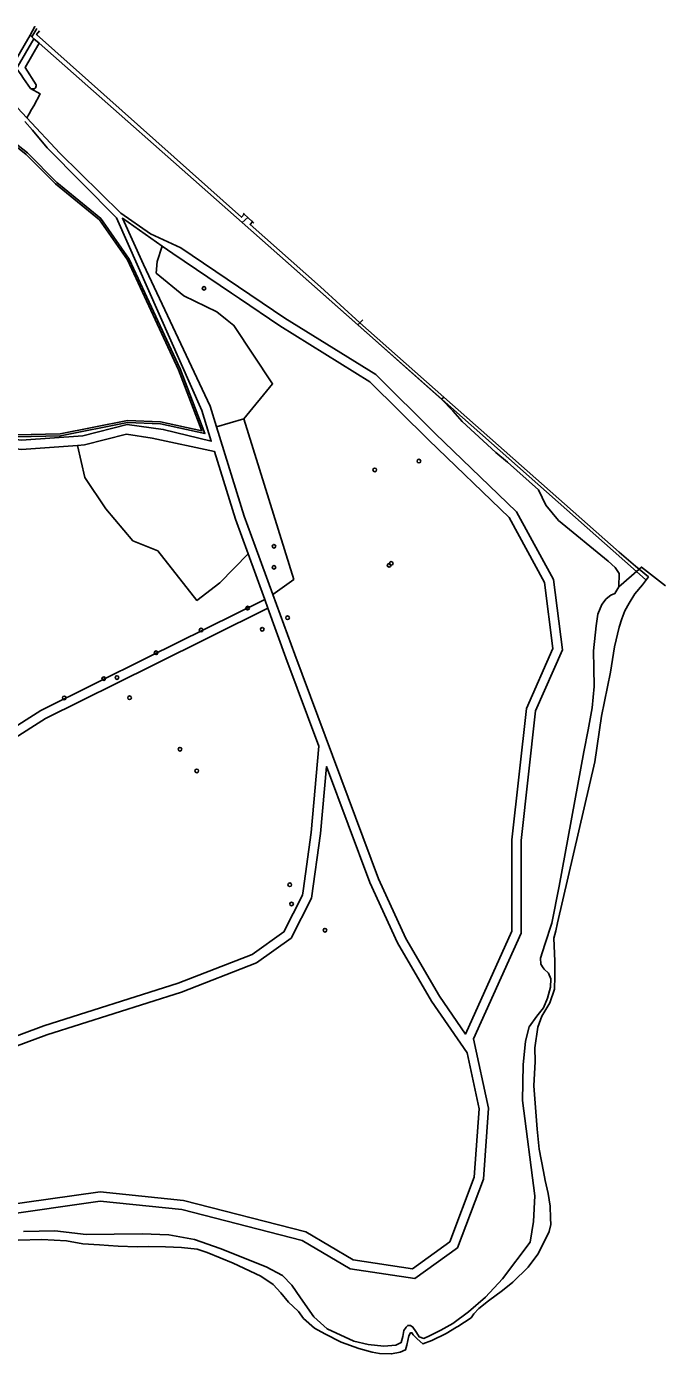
# Model space of a CAD drawing. Extents: x 162186 to 163152, y 385513 to 386513.
# Drawn here: x 162796.4 to 162967.1, y 385585.7 to 385941 of the extents above; entities that cross this region are included whole.
import ezdxf

# ---------------------------------------------------------------- set-up
doc = ezdxf.new("R2010")
doc.units = 0
for name, color, linetype in [('IMGEO_Boom', 7, 'Continuous'), ('IMGEO_Duiker', 7, 'Continuous'), ('IMGEO_Fietspad_gesloten', 7, 'Continuous'), ('IMGEO_Gemengd_bos', 7, 'Continuous'), ('IMGEO_Grasland_overig', 7, 'Continuous'), ('IMGEO_Greppel_droge_sloot', 7, 'Continuous'), ('IMGEO_Groenvoorziening', 7, 'Continuous'), ('IMGEO_Haag', 7, 'Continuous'), ('IMGEO_Hek', 7, 'Continuous'), ('IMGEO_Loofbos', 7, 'Continuous'), ('IMGEO_Oever', 7, 'Continuous'), ('IMGEO_Rivier', 7, 'Continuous'), ('IMGEO_Waterloop', 7, 'Continuous')]:
    doc.layers.add(name, color=color, linetype=linetype)

msp = doc.modelspace()

# ---------------------------------------------------------------- linework, layer by layer
at = {"layer": 'IMGEO_Boom'}
for centre in [(162843.84, 385871), (162901.27, 385824.8), (162889.46, 385822.46), (162862.54, 385802.03), (162862.54, 385796.4), (162893.31, 385796.94), (162893.85, 385797.44), (162855.5, 385785.51), (162866.17, 385782.92), (162843.05, 385779.62), (162859.41, 385779.84), (162831.01, 385773.55), (162817.05, 385766.65), (162820.58, 385766.95), (162806.5, 385761.5), (162823.93, 385761.54), (162837.42, 385747.78), (162841.89, 385741.97), (162866.77, 385711.52), (162867.23, 385706.4), (162876.16, 385699.38)]:
    msp.add_circle(centre, 0.489, dxfattribs=at)
at = {"layer": 'IMGEO_Duiker'}
msp.add_lwpolyline([(162857.14, 385888.47), (162856.77, 385888.81), (162855.51, 385889.94), (162854.57, 385890.79), (162854.33, 385891.02)], dxfattribs=at)
at = {"layer": 'IMGEO_Fietspad_gesloten'}
for points in [[(162798.64, 385940.99), (162798.64, 385940.99), (162797.35, 385938.72)], [(162792.26, 385929.31), (162793.43, 385931.38), (162793.24, 385931.47), (162797.35, 385938.72)]]:
    msp.add_lwpolyline(points, dxfattribs=at)
at = {"layer": 'IMGEO_Gemengd_bos'}
for points in [[(162854, 385888.57), (162884.91, 385861.21)], [(162884.91, 385861.21), (162885.51, 385861.78)]]:
    msp.add_lwpolyline(points, dxfattribs=at)
at = {"layer": 'IMGEO_Grasland_overig'}
for points in [[(162796.52, 385916.6), (162794.03, 385919.25), (162791.87, 385922.43)], [(162796.52, 385916.6), (162805.35, 385907.16), (162821.6, 385891.06), (162829.52, 385885.57), (162837.64, 385881.82), (162865.47, 385863.07), (162889.72, 385847.93), (162905.62, 385832.23), (162927.37, 385811.28), (162937.24, 385793.11), (162939.63, 385774.36), (162932.42, 385758.05), (162928.58, 385723.37), (162928.58, 385698.61), (162915.89, 385670.36), (162919.9, 385651.85), (162918.52, 385632.79), (162911.56, 385614.48), (162900.21, 385606.23), (162882.85, 385608.85), (162870.04, 385616.43), (162837.89, 385624.67), (162816.11, 385626.96), (162789.24, 385623.12)], [(162795.96, 385915.6), (162798.04, 385913.33), (162801.9, 385908.61), (162820.44, 385889.82), (162843.24, 385838.36), (162845.79, 385830.11), (162832.95, 385833.3), (162823.32, 385834.59), (162811.48, 385831.6), (162795.1, 385830.45), (162780.03, 385832.36), (162753.56, 385836.64), (162751.7, 385836.81)], [(162847.2, 385834.01), (162845.49, 385839.53), (162827.7, 385877.39), (162822.03, 385889.73), (162832.66, 385882.29)], [(162809.99, 385828.99), (162811.88, 385829.12), (162823.16, 385831.97), (162829.97, 385830.91), (162846.63, 385827.4), (162852.21, 385809.33), (162855.6, 385800.04)], [(162847.2, 385834.01), (162854.58, 385810.13), (162857.53, 385802.04), (162862.24, 385789.11)], [(162860.05, 385787.83), (162860.91, 385785.47)]]:
    msp.add_lwpolyline(points, dxfattribs=at)
at = {"layer": 'IMGEO_Greppel_droge_sloot'}
for points in [[(162798.41, 385937.75), (162793.95, 385930.01), (162793.85, 385929.65), (162794.96, 385928.05)], [(162798.41, 385937.75), (162799.79, 385936.53)], [(162799.79, 385936.53), (162796.05, 385930.05), (162799, 385925.39)], [(162794.96, 385928.05), (162795.64, 385927.08), (162797.48, 385924.43)], [(162798.95, 385924.89), (162798.7, 385924.51)]]:
    msp.add_lwpolyline(points, dxfattribs=at)
for centre, radius, start, end in [((162798.02, 385925.54), 1.23, 244.0113, 303.5671), ((162797.45, 385925.3), 1.55, 344.6393, 3.2592)]:
    msp.add_arc(centre, radius, start, end, dxfattribs=at)
at = {"layer": 'IMGEO_Groenvoorziening'}
for points in [[(162797.48, 385924.43), (162800.1, 385922.97), (162798.34, 385919.84), (162797.77, 385918.82), (162797.11, 385917.65), (162796.52, 385916.6)], [(162907.32, 385841.36), (162884.91, 385861.21)], [(162907.32, 385841.36), (162910.36, 385838.29), (162912.84, 385835.37), (162921.8, 385827.1), (162924.91, 385824.49), (162933.2, 385817.14), (162935.19, 385813.01), (162938.6, 385808.91), (162951.83, 385798.1), (162953.72, 385796.33), (162954.76, 385794.72), (162954.72, 385791.19), (162954.7, 385791.16)], [(162854.5, 385836.11), (162847.2, 385834.01)], [(162954.7, 385791.16), (162953.65, 385789.43), (162952.51, 385788.94), (162951.26, 385787.97), (162950.18, 385786.47), (162949.1, 385783.93), (162948.64, 385780.79), (162947.88, 385774.08), (162948, 385769.42), (162948.12, 385764.52), (162947.52, 385758.82), (162946.47, 385752.93), (162945.29, 385747.04), (162938.78, 385711.2), (162936.82, 385701.29), (162934.87, 385695.58), (162933.75, 385691.88), (162933.8, 385690.32), (162934.47, 385689.36), (162934.72, 385689), (162935.86, 385687.92), (162936.49, 385686.38), (162936.41, 385684.15), (162935.58, 385681.2), (162934.56, 385678.67), (162932.76, 385676.36), (162930.74, 385673.56), (162929.78, 385669.69), (162929.13, 385663.41), (162928.96, 385653.87), (162932.26, 385628.36), (162931.88, 385621.5), (162930.98, 385615.96), (162923.64, 385606.17), (162919.1, 385601.31), (162914.47, 385597.31), (162910.37, 385594.19), (162907.16, 385592.42), (162904.26, 385591.02), (162902.57, 385590.24), (162901.32, 385590.69), (162901.02, 385591.1), (162900.44, 385592.12), (162899.66, 385593.26), (162899.02, 385593.74), (162898.29, 385593.72), (162897.86, 385593.21), (162897.27, 385592.39), (162896.93, 385590.8), (162896.52, 385589.14), (162895.09, 385588.47), (162891.91, 385588.15), (162887.71, 385588.61), (162883.88, 385589.51), (162876.78, 385592.79), (162873.19, 385596.04), (162869.58, 385601.12), (162867.28, 385604.48), (162864.79, 385607.07), (162860.42, 385609.42), (162848.16, 385614.29), (162841.27, 385616.7), (162834.4, 385617.93), (162827.28, 385618.24), (162812.34, 385618.04), (162804, 385619.05), (162795.63, 385618.81)]]:
    msp.add_lwpolyline(points, dxfattribs=at)
at = {"layer": 'IMGEO_Haag'}
for points in [[(162752.12, 385837.57), (162770.26, 385835.16), (162793.69, 385831.31), (162805.45, 385831.59), (162823.41, 385835.16), (162832.18, 385834.8), (162844.1, 385832.18), (162837.46, 385849.44), (162823.8, 385878.84), (162816.24, 385889.69), (162804.5, 385899.32), (162796.64, 385907.19), (162792.92, 385910.18)], [(162792.67, 385909.74), (162796.3, 385906.82), (162804.17, 385898.95), (162815.87, 385889.35), (162823.37, 385878.59), (162837, 385849.24), (162843.3, 385832.86), (162832.24, 385835.3), (162823.37, 385835.66), (162805.39, 385832.08), (162793.73, 385831.81), (162770.33, 385835.65), (162752.38, 385838.03)]]:
    msp.add_lwpolyline(points, dxfattribs=at)
at = {"layer": 'IMGEO_Hek'}
for points in [[(162797.35, 385938.72), (162797.86, 385938.28)], [(162797.86, 385938.28), (162799.18, 385940.5)], [(162797.86, 385938.28), (162798.41, 385937.75)], [(162798.41, 385937.75), (162799.79, 385936.53)], [(162799.79, 385936.53), (162854, 385888.57)], [(162854, 385888.57), (162958.56, 385796), (162961.87, 385793.07)], [(162855.51, 385889.94), (162855.6, 385890.02)]]:
    msp.add_lwpolyline(points, dxfattribs=at)
at = {"layer": 'IMGEO_Loofbos'}
for points in [[(162797.35, 385938.72), (162797.86, 385938.28), (162798.41, 385937.75)], [(162799.79, 385936.53), (162854, 385888.57)], [(162854, 385888.57), (162855.51, 385889.94), (162855.6, 385890.02)], [(162832.66, 385882.29), (162831.29, 385878.14), (162831.02, 385875.06), (162838.45, 385869.02), (162847.3, 385864.69), (162850.01, 385862.52), (162851.84, 385861.07), (162862.15, 385845.43), (162854.5, 385836.11)], [(162862.24, 385789.11), (162868.08, 385773.1), (162890.46, 385713.09), (162897.76, 385697.14), (162906.79, 385681.76), (162913.72, 385671.62), (162926.08, 385699.15), (162926.08, 385723.51), (162929.98, 385758.7), (162937.06, 385774.73), (162934.82, 385792.33), (162925.36, 385809.75), (162903.88, 385830.44), (162888.16, 385845.96), (162864.11, 385860.98), (162853.28, 385868.3), (162851.2, 385869.7), (162835.48, 385880.32), (162832.66, 385882.29)], [(162750.36, 385834.43), (162753.48, 385834.13), (162779.57, 385829.9), (162795.03, 385827.94), (162809.99, 385828.99)], [(162854.5, 385836.11), (162867.81, 385793.19), (162862.24, 385789.11)], [(162809.99, 385828.99), (162811.98, 385820.47), (162817.63, 385812.08), (162824.84, 385803.51), (162831.49, 385800.78), (162841.95, 385787.56), (162848.11, 385792.27), (162855.6, 385800.04)], [(162855.6, 385800.04), (162860.05, 385787.83)], [(162680.26, 385675.27), (162680.31, 385675.75), (162691.41, 385688.82), (162800.26, 385758.14), (162828.89, 385772.36), (162860.05, 385787.83)], [(162860.91, 385785.47), (162830.29, 385770.26), (162801.49, 385755.96), (162693.07, 385686.91), (162682.72, 385674.72), (162680.78, 385655.95), (162680.74, 385651.06), (162681.37, 385644.1), (162682.57, 385638.24), (162684.39, 385632.41), (162686.57, 385627.31), (162688.2, 385624.17), (162689.82, 385621.44), (162692.25, 385617.89), (162696.21, 385613.09), (162700.28, 385609.06), (162705.36, 385604.98), (162710.58, 385601.65), (162715.96, 385598.95), (162720.79, 385597.08), (162724.95, 385595.84), (162728.07, 385595.13), (162731.64, 385594.53), (162744.32, 385585.7)], [(162860.91, 385785.47), (162865.74, 385772.24), (162874.53, 385748.55), (162872.45, 385725.51), (162870.33, 385709.93), (162870.17, 385708.73), (162865.18, 385698.94), (162856.69, 385692.87), (162836.97, 385685.2), (162801.04, 385673.8), (162778.46, 385665.44), (162769.57, 385658.56), (162763.04, 385644.76), (162757.76, 385628.91), (162755.17, 385607.14), (162753.6, 385605.92), (162747.06, 385593.45), (162744.32, 385585.7)], [(162857.89, 385690.65), (162867.13, 385697.26), (162872.59, 385707.97), (162874.94, 385725.23), (162876.55, 385743.14), (162888.15, 385712.13), (162895.54, 385695.98), (162904.67, 385680.42), (162914.16, 385666.56), (162917.38, 385651.67), (162916.05, 385633.34), (162909.49, 385616.07), (162899.57, 385608.85), (162883.7, 385611.25), (162871.01, 385618.76), (162838.34, 385627.13), (162816.06, 385629.48), (162788.82, 385625.59)], [(162779.68, 385663.23), (162801.85, 385671.43), (162837.8, 385682.84), (162857.89, 385690.65)]]:
    msp.add_lwpolyline(points, dxfattribs=at)
at = {"layer": 'IMGEO_Oever'}
for points in [[(162907.92, 385841.94), (162907.32, 385841.36)], [(162954.7, 385791.16), (162960.16, 385795.89)]]:
    msp.add_lwpolyline(points, dxfattribs=at)
at = {"layer": 'IMGEO_Rivier'}
for points in [[(162960.79, 385796.44), (162960.77, 385796.43)], [(162960.77, 385796.43), (162967.13, 385791.44)]]:
    msp.add_lwpolyline(points, dxfattribs=at)
at = {"layer": 'IMGEO_Waterloop'}
for points in [[(162854.65, 385890.88), (162854.65, 385890.88), (162854.57, 385890.79), (162853.87, 385890), (162799.09, 385938.85), (162799.91, 385939.85), (162799.91, 385939.85)], [(162856.85, 385888.91), (162856.85, 385888.91), (162856.77, 385888.81), (162856.15, 385888.09), (162874.93, 385871.38), (162885.51, 385861.78)], [(162885.51, 385861.78), (162886.26, 385862.62)], [(162885.51, 385861.78), (162907.92, 385841.94)], [(162907.92, 385841.94), (162954.75, 385800.49), (162959.15, 385796.75), (162960.15, 385795.9)], [(162960.16, 385795.89), (162962.58, 385793.83), (162961.02, 385791.71), (162958.94, 385789.31), (162957.46, 385786.86), (162956.31, 385784.8), (162955.46, 385782.61), (162954.73, 385780.44), (162953.52, 385775.19), (162952.5, 385768.41), (162950.06, 385756.57), (162948.3, 385744.39), (162938.31, 385701.35), (162937.86, 385699.22), (162937.33, 385697.29), (162937.58, 385691.12), (162937.59, 385687.05), (162937.52, 385683.58), (162936.27, 385679.99), (162934.15, 385676.37), (162933.05, 385673.49), (162932.28, 385667.92), (162932.35, 385664.24), (162931.95, 385657.75), (162932.83, 385646.17), (162933.4, 385640.83), (162934.57, 385634.88), (162935, 385632.5), (162935.81, 385628.95), (162936.32, 385625.63), (162936.39, 385622.39), (162936.48, 385620.71), (162936.1, 385618.85), (162934.12, 385614.78), (162933, 385612.76), (162930.48, 385609.33), (162926.33, 385605.29), (162923.59, 385603.02), (162919.85, 385600.29), (162917.28, 385598.22), (162915.94, 385596.86), (162915.22, 385595.78), (162911.67, 385593.43), (162911.31, 385593.21), (162908.56, 385591.52), (162904.75, 385589.7), (162902.34, 385588.77), (162900.83, 385590.1), (162899.75, 385591.22), (162899.38, 385591.78), (162899.04, 385591.75), (162898.59, 385590.95), (162898.05, 385588.48), (162897.72, 385587.23), (162896.24, 385586.57), (162893.96, 385586.12), (162890.76, 385586.24), (162888.73, 385586.59), (162885.24, 385587.53), (162880.53, 385589.22), (162876.08, 385591.51), (162873.37, 385592.95), (162870.41, 385595.59), (162869.06, 385597.44), (162867.62, 385598.8), (162866.41, 385599.9), (162864.39, 385602.44), (162862.32, 385604.62), (162859, 385606.93), (162851.61, 385610.32), (162844.7, 385613.19), (162842.03, 385614.12), (162837.78, 385614.57), (162833.59, 385614.7), (162829.01, 385614.79), (162825.98, 385614.74), (162820.87, 385614.88), (162818.3, 385615.08), (162815.87, 385615.26), (162811.5, 385615.55), (162807.1, 385616.3), (162800.47, 385616.72), (162794.15, 385616.5)], [(162960.77, 385796.43), (162960.15, 385795.9)], [(162960.15, 385795.9), (162960.16, 385795.89)]]:
    msp.add_lwpolyline(points, dxfattribs=at)

doc.saveas('drawing.dxf')
